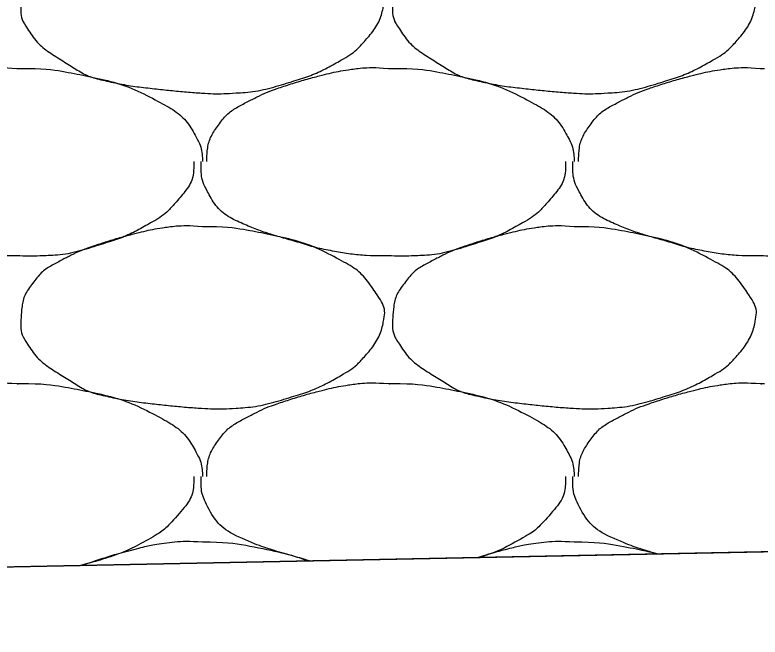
# Model space of a CAD drawing. Extents: x 1373719 to 1374161, y 379835 to 380167.
# Drawn here: x 1373947.758 to 1373948.682, y 380058.646 to 380059.416 of the extents above; entities that cross this region are included whole.
import ezdxf

# ---------------------------------------------------------------- set-up
doc = ezdxf.new("R2010")
doc.units = 0
doc.layers.add('Aggregate Base Course', color=7, linetype='Continuous')
doc.layers.add('SIGNATURE', color=7, linetype='Continuous')

msp = doc.modelspace()

# ---------------------------------------------------------------- linework, layer by layer
msp.add_line((1373964.73412, 380059.07229), (1373943.39751, 380058.64556))
at = {"layer": 'Aggregate Base Course'}
for points, degree in [([(1373947.99081, 380059.54462), (1373948.01717, 380059.54498), (1373948.04362, 380059.54101), (1373948.07001, 380059.53562), (1373948.10223, 380059.52904), (1373948.13192, 380059.51924), (1373948.16181, 380059.50322), (1373948.18174, 380059.49254), (1373948.19538, 380059.47807), (1373948.20861, 380059.45822), (1373948.2143, 380059.44968), (1373948.21736, 380059.43985), (1373948.21581, 380059.43122), (1373948.21277, 380059.41432), (1373948.20396, 380059.39753), (1373948.19061, 380059.38262), (1373948.18217, 380059.3732), (1373948.17385, 380059.36685), (1373948.16361, 380059.36102), (1373948.14547, 380059.35071), (1373948.12759, 380059.34207), (1373948.10781, 380059.33582), (1373948.08225, 380059.32775), (1373948.05673, 380059.32127), (1373948.03041, 380059.31962), (1373948.01722, 380059.3188), (1373948.00397, 380059.31874), (1373947.99081, 380059.31962), (1373947.97098, 380059.32094), (1373947.9512, 380059.32285), (1373947.93141, 380059.32502), (1373947.90961, 380059.32741), (1373947.8881, 380059.33085), (1373947.86661, 380059.33582), (1373947.84895, 380059.3399), (1373947.83378, 380059.34934), (1373947.81801, 380059.35922), (1373947.80013, 380059.37042), (1373947.78561, 380059.38134), (1373947.77301, 380059.40062), (1373947.76653, 380059.41053), (1373947.76523, 380059.42114), (1373947.76581, 380059.43122), (1373947.76665, 380059.44582), (1373947.76972, 380059.46053), (1373947.78021, 380059.47442), (1373947.79082, 380059.48848), (1373947.80237, 380059.49601), (1373947.81621, 380059.50322), (1373947.82805, 380059.5094), (1373947.83968, 380059.51519), (1373947.85221, 380059.51942), (1373947.87009, 380059.52546), (1373947.88794, 380059.53086), (1373947.90621, 380059.53562), (1373947.91753, 380059.53857), (1373947.92885, 380059.54101), (1373947.94041, 380059.54282), (1373947.95708, 380059.54543), (1373947.9741, 380059.54606), (1373947.99081, 380059.54462)], 3), ([(1373948.45161, 380059.54462), (1373948.47797, 380059.54498), (1373948.50442, 380059.54101), (1373948.53081, 380059.53562), (1373948.56303, 380059.52904), (1373948.59272, 380059.51924), (1373948.62261, 380059.50322), (1373948.64254, 380059.49254), (1373948.65618, 380059.47807), (1373948.66941, 380059.45822), (1373948.6751, 380059.44968), (1373948.67816, 380059.43985), (1373948.67661, 380059.43122), (1373948.67357, 380059.41432), (1373948.66476, 380059.39753), (1373948.65141, 380059.38262), (1373948.64297, 380059.3732), (1373948.63465, 380059.36685), (1373948.62441, 380059.36102), (1373948.60627, 380059.35071), (1373948.58839, 380059.34207), (1373948.56861, 380059.33582), (1373948.54305, 380059.32775), (1373948.51753, 380059.32127), (1373948.49121, 380059.31962), (1373948.47802, 380059.3188), (1373948.46477, 380059.31874), (1373948.45161, 380059.31962), (1373948.43178, 380059.32094), (1373948.412, 380059.32285), (1373948.39221, 380059.32502), (1373948.37041, 380059.32741), (1373948.3489, 380059.33085), (1373948.32741, 380059.33582), (1373948.30975, 380059.3399), (1373948.29458, 380059.34934), (1373948.27881, 380059.35922), (1373948.26093, 380059.37042), (1373948.24641, 380059.38134), (1373948.23381, 380059.40062), (1373948.22733, 380059.41053), (1373948.22603, 380059.42114), (1373948.22661, 380059.43122), (1373948.22745, 380059.44582), (1373948.23052, 380059.46053), (1373948.24101, 380059.47442), (1373948.25162, 380059.48848), (1373948.26317, 380059.49601), (1373948.27701, 380059.50322), (1373948.28885, 380059.5094), (1373948.30048, 380059.51519), (1373948.31301, 380059.51942), (1373948.33089, 380059.52546), (1373948.34874, 380059.53086), (1373948.36701, 380059.53562), (1373948.37833, 380059.53857), (1373948.38965, 380059.54101), (1373948.40121, 380059.54282), (1373948.41788, 380059.54543), (1373948.4349, 380059.54606), (1373948.45161, 380059.54462)], 3), ([(1373947.53541, 380059.23502), (1373947.53543, 380059.23562), (1373947.53539, 380059.23622), (1373947.53541, 380059.23682), (1373947.53574, 380059.252), (1373947.54002, 380059.26657), (1373947.54981, 380059.28002), (1373947.55971, 380059.29364), (1373947.57197, 380059.30161), (1373947.58581, 380059.30882), (1373947.59765, 380059.315), (1373947.60928, 380059.32079), (1373947.62181, 380059.32502), (1373947.63969, 380059.33106), (1373947.65754, 380059.33646), (1373947.67581, 380059.34122), (1373947.68713, 380059.34417), (1373947.69845, 380059.34661), (1373947.71001, 380059.34842), (1373947.72668, 380059.35103), (1373947.7437, 380059.35166), (1373947.76041, 380059.35022)], 3), ([(1373947.76041, 380059.35022), (1373947.7622, 380059.35012), (1373947.76401, 380059.35033), (1373947.76581, 380059.35022)], 2), ([(1373947.76581, 380059.35022), (1373947.79217, 380059.35058), (1373947.81862, 380059.34661), (1373947.84501, 380059.34122), (1373947.87723, 380059.33464), (1373947.90692, 380059.32484), (1373947.93681, 380059.30882), (1373947.95674, 380059.29814), (1373947.97265, 380059.28423), (1373947.98361, 380059.26382), (1373947.98832, 380059.25504), (1373947.99008, 380059.24611), (1373947.99081, 380059.23682), (1373947.99085, 380059.23622), (1373947.99092, 380059.23561), (1373947.99081, 380059.23502)], 3), ([(1373947.99621, 380059.23502), (1373947.99623, 380059.23562), (1373947.99619, 380059.23622), (1373947.99621, 380059.23682), (1373947.99654, 380059.252), (1373948.00082, 380059.26657), (1373948.01061, 380059.28002), (1373948.02051, 380059.29364), (1373948.03277, 380059.30161), (1373948.04661, 380059.30882), (1373948.05845, 380059.315), (1373948.07008, 380059.32079), (1373948.08261, 380059.32502), (1373948.10049, 380059.33106), (1373948.11834, 380059.33646), (1373948.13661, 380059.34122), (1373948.14793, 380059.34417), (1373948.15925, 380059.34661), (1373948.17081, 380059.34842), (1373948.18748, 380059.35103), (1373948.2045, 380059.35166), (1373948.22121, 380059.35022)], 3), ([(1373948.22121, 380059.35022), (1373948.223, 380059.35012), (1373948.22481, 380059.35033), (1373948.22661, 380059.35022)], 2), ([(1373948.22661, 380059.35022), (1373948.25297, 380059.35058), (1373948.27942, 380059.34661), (1373948.30581, 380059.34122), (1373948.33803, 380059.33464), (1373948.36772, 380059.32484), (1373948.39761, 380059.30882), (1373948.41754, 380059.29814), (1373948.43345, 380059.28423), (1373948.44441, 380059.26382), (1373948.44912, 380059.25504), (1373948.45088, 380059.24611), (1373948.45161, 380059.23682), (1373948.45165, 380059.23622), (1373948.45172, 380059.23561), (1373948.45161, 380059.23502)], 3), ([(1373948.45701, 380059.23502), (1373948.45703, 380059.23562), (1373948.45699, 380059.23622), (1373948.45701, 380059.23682), (1373948.45734, 380059.252), (1373948.46162, 380059.26657), (1373948.47141, 380059.28002), (1373948.48131, 380059.29364), (1373948.49357, 380059.30161), (1373948.50741, 380059.30882), (1373948.51925, 380059.315), (1373948.53088, 380059.32079), (1373948.54341, 380059.32502), (1373948.56129, 380059.33106), (1373948.57914, 380059.33646), (1373948.59741, 380059.34122), (1373948.60873, 380059.34417), (1373948.62005, 380059.34661), (1373948.63161, 380059.34842), (1373948.64828, 380059.35103), (1373948.6653, 380059.35166), (1373948.68201, 380059.35022)], 3), ([(1373948.68201, 380059.35022), (1373948.6838, 380059.35012), (1373948.68561, 380059.35033), (1373948.68741, 380059.35022)], 2), ([(1373947.76041, 380059.11802), (1373947.75801, 380059.11802), (1373947.75561, 380059.11802), (1373947.75321, 380059.11802), (1373947.73332, 380059.11802), (1373947.71352, 380059.11988), (1373947.69381, 380059.12342), (1373947.67278, 380059.1272), (1373947.65272, 380059.13362), (1373947.63226, 380059.1395), (1373947.6146, 380059.14457), (1373947.59752, 380059.15027), (1373947.58041, 380059.15762), (1373947.56135, 380059.16581), (1373947.54549, 380059.17961), (1373947.53541, 380059.19902), (1373947.53022, 380059.209), (1373947.52821, 380059.21914), (1373947.52821, 380059.22962), (1373947.52821, 380059.23142), (1373947.52821, 380059.23322), (1373947.52821, 380059.23502)], 3), ([(1373947.98001, 380059.23502), (1373947.98005, 380059.23322), (1373947.98007, 380059.23142), (1373947.98001, 380059.22962), (1373947.97934, 380059.21138), (1373947.96776, 380059.19556), (1373947.95481, 380059.18102), (1373947.94662, 380059.17183), (1373947.93805, 380059.16525), (1373947.92781, 380059.15942), (1373947.90967, 380059.14911), (1373947.89179, 380059.14047), (1373947.87201, 380059.13422), (1373947.84645, 380059.12615), (1373947.82096, 380059.11905), (1373947.79461, 380059.11802), (1373947.78321, 380059.11758), (1373947.77179, 380059.11751), (1373947.76041, 380059.11802)], 3), ([(1373948.22121, 380059.11802), (1373948.21881, 380059.11802), (1373948.21641, 380059.11802), (1373948.21401, 380059.11802), (1373948.19412, 380059.11802), (1373948.17432, 380059.11988), (1373948.15461, 380059.12342), (1373948.13358, 380059.1272), (1373948.11352, 380059.13362), (1373948.09306, 380059.1395), (1373948.0754, 380059.14457), (1373948.05832, 380059.15027), (1373948.04121, 380059.15762), (1373948.02215, 380059.16581), (1373948.00629, 380059.17961), (1373947.99621, 380059.19902), (1373947.99102, 380059.209), (1373947.98901, 380059.21914), (1373947.98901, 380059.22962), (1373947.98901, 380059.23142), (1373947.98901, 380059.23322), (1373947.98901, 380059.23502)], 3), ([(1373948.44081, 380059.23502), (1373948.44085, 380059.23322), (1373948.44087, 380059.23142), (1373948.44081, 380059.22962), (1373948.44014, 380059.21138), (1373948.42856, 380059.19556), (1373948.41561, 380059.18102), (1373948.40742, 380059.17183), (1373948.39885, 380059.16525), (1373948.38861, 380059.15942), (1373948.37047, 380059.14911), (1373948.35259, 380059.14047), (1373948.33281, 380059.13422), (1373948.30725, 380059.12615), (1373948.28176, 380059.11905), (1373948.25541, 380059.11802), (1373948.24401, 380059.11758), (1373948.23259, 380059.11751), (1373948.22121, 380059.11802)], 3), ([(1373948.68201, 380059.11802), (1373948.67961, 380059.11802), (1373948.67721, 380059.11802), (1373948.67481, 380059.11802), (1373948.65492, 380059.11802), (1373948.63512, 380059.11988), (1373948.61541, 380059.12342), (1373948.59438, 380059.1272), (1373948.57432, 380059.13362), (1373948.55386, 380059.1395), (1373948.5362, 380059.14457), (1373948.51912, 380059.15027), (1373948.50201, 380059.15762), (1373948.48295, 380059.16581), (1373948.46709, 380059.17961), (1373948.45701, 380059.19902), (1373948.45182, 380059.209), (1373948.44981, 380059.21914), (1373948.44981, 380059.22962), (1373948.44981, 380059.23142), (1373948.44981, 380059.23322), (1373948.44981, 380059.23502)], 3), ([(1373948.90161, 380059.23502), (1373948.90165, 380059.23322), (1373948.90167, 380059.23142), (1373948.90161, 380059.22962), (1373948.90094, 380059.21138), (1373948.88936, 380059.19556), (1373948.87641, 380059.18102), (1373948.86822, 380059.17183), (1373948.85965, 380059.16525), (1373948.84941, 380059.15942), (1373948.83127, 380059.14911), (1373948.81339, 380059.14047), (1373948.79361, 380059.13422), (1373948.76805, 380059.12615), (1373948.74256, 380059.11905), (1373948.71621, 380059.11802), (1373948.70481, 380059.11758), (1373948.69339, 380059.11751), (1373948.68201, 380059.11802)], 3), ([(1373947.99081, 380059.15402), (1373948.01717, 380059.15438), (1373948.04362, 380059.15041), (1373948.07001, 380059.14502), (1373948.10223, 380059.13844), (1373948.13192, 380059.12864), (1373948.16181, 380059.11262), (1373948.18174, 380059.10194), (1373948.19538, 380059.08747), (1373948.20861, 380059.06762), (1373948.2143, 380059.05908), (1373948.21736, 380059.04925), (1373948.21581, 380059.04062), (1373948.21277, 380059.02372), (1373948.20396, 380059.00693), (1373948.19061, 380058.99202), (1373948.18217, 380058.9826), (1373948.17385, 380058.97625), (1373948.16361, 380058.97042), (1373948.14547, 380058.96011), (1373948.12759, 380058.95147), (1373948.10781, 380058.94522), (1373948.08225, 380058.93715), (1373948.05673, 380058.93067), (1373948.03041, 380058.92902), (1373948.01722, 380058.9282), (1373948.00397, 380058.92814), (1373947.99081, 380058.92902), (1373947.97098, 380058.93034), (1373947.9512, 380058.93225), (1373947.93141, 380058.93442), (1373947.90961, 380058.93681), (1373947.8881, 380058.94025), (1373947.86661, 380058.94522), (1373947.84895, 380058.9493), (1373947.83378, 380058.95874), (1373947.81801, 380058.96862), (1373947.80013, 380058.97982), (1373947.78561, 380058.99074), (1373947.77301, 380059.01002), (1373947.76653, 380059.01993), (1373947.76523, 380059.03054), (1373947.76581, 380059.04062), (1373947.76665, 380059.05522), (1373947.76972, 380059.06993), (1373947.78021, 380059.08382), (1373947.79082, 380059.09788), (1373947.80237, 380059.10541), (1373947.81621, 380059.11262), (1373947.82805, 380059.1188), (1373947.83968, 380059.12459), (1373947.85221, 380059.12882), (1373947.87009, 380059.13486), (1373947.88794, 380059.14026), (1373947.90621, 380059.14502), (1373947.91753, 380059.14797), (1373947.92885, 380059.15041), (1373947.94041, 380059.15222), (1373947.95708, 380059.15483), (1373947.9741, 380059.15546), (1373947.99081, 380059.15402)], 3), ([(1373948.45161, 380059.15402), (1373948.47797, 380059.15438), (1373948.50442, 380059.15041), (1373948.53081, 380059.14502), (1373948.56303, 380059.13844), (1373948.59272, 380059.12864), (1373948.62261, 380059.11262), (1373948.64254, 380059.10194), (1373948.65618, 380059.08747), (1373948.66941, 380059.06762), (1373948.6751, 380059.05908), (1373948.67816, 380059.04925), (1373948.67661, 380059.04062), (1373948.67357, 380059.02372), (1373948.66476, 380059.00693), (1373948.65141, 380058.99202), (1373948.64297, 380058.9826), (1373948.63465, 380058.97625), (1373948.62441, 380058.97042), (1373948.60627, 380058.96011), (1373948.58839, 380058.95147), (1373948.56861, 380058.94522), (1373948.54305, 380058.93715), (1373948.51753, 380058.93067), (1373948.49121, 380058.92902), (1373948.47802, 380058.9282), (1373948.46477, 380058.92814), (1373948.45161, 380058.92902), (1373948.43178, 380058.93034), (1373948.412, 380058.93225), (1373948.39221, 380058.93442), (1373948.37041, 380058.93681), (1373948.3489, 380058.94025), (1373948.32741, 380058.94522), (1373948.30975, 380058.9493), (1373948.29458, 380058.95874), (1373948.27881, 380058.96862), (1373948.26093, 380058.97982), (1373948.24641, 380058.99074), (1373948.23381, 380059.01002), (1373948.22733, 380059.01993), (1373948.22603, 380059.03054), (1373948.22661, 380059.04062), (1373948.22745, 380059.05522), (1373948.23052, 380059.06993), (1373948.24101, 380059.08382), (1373948.25162, 380059.09788), (1373948.26317, 380059.10541), (1373948.27701, 380059.11262), (1373948.28885, 380059.1188), (1373948.30048, 380059.12459), (1373948.31301, 380059.12882), (1373948.33089, 380059.13486), (1373948.34874, 380059.14026), (1373948.36701, 380059.14502), (1373948.37833, 380059.14797), (1373948.38965, 380059.15041), (1373948.40121, 380059.15222), (1373948.41788, 380059.15483), (1373948.4349, 380059.15546), (1373948.45161, 380059.15402)], 3), ([(1373947.53541, 380058.84442), (1373947.53543, 380058.84502), (1373947.53539, 380058.84562), (1373947.53541, 380058.84622), (1373947.53574, 380058.8614), (1373947.54002, 380058.87597), (1373947.54981, 380058.88942), (1373947.55971, 380058.90304), (1373947.57197, 380058.91101), (1373947.58581, 380058.91822), (1373947.59765, 380058.9244), (1373947.60928, 380058.93019), (1373947.62181, 380058.93442), (1373947.63969, 380058.94046), (1373947.65754, 380058.94586), (1373947.67581, 380058.95062), (1373947.68713, 380058.95357), (1373947.69845, 380058.95601), (1373947.71001, 380058.95782), (1373947.72668, 380058.96043), (1373947.7437, 380058.96106), (1373947.76041, 380058.95962)], 3), ([(1373947.76041, 380058.95962), (1373947.7622, 380058.95952), (1373947.76401, 380058.95973), (1373947.76581, 380058.95962)], 2), ([(1373947.76581, 380058.95962), (1373947.79217, 380058.95998), (1373947.81862, 380058.95601), (1373947.84501, 380058.95062), (1373947.87723, 380058.94404), (1373947.90692, 380058.93424), (1373947.93681, 380058.91822), (1373947.95674, 380058.90754), (1373947.97265, 380058.89363), (1373947.98361, 380058.87322), (1373947.98832, 380058.86444), (1373947.99008, 380058.85551), (1373947.99081, 380058.84622), (1373947.99085, 380058.84562), (1373947.99092, 380058.84501), (1373947.99081, 380058.84442)], 3), ([(1373947.99621, 380058.84442), (1373947.99623, 380058.84502), (1373947.99619, 380058.84562), (1373947.99621, 380058.84622), (1373947.99654, 380058.8614), (1373948.00082, 380058.87597), (1373948.01061, 380058.88942), (1373948.02051, 380058.90304), (1373948.03277, 380058.91101), (1373948.04661, 380058.91822), (1373948.05845, 380058.9244), (1373948.07008, 380058.93019), (1373948.08261, 380058.93442), (1373948.10049, 380058.94046), (1373948.11834, 380058.94586), (1373948.13661, 380058.95062), (1373948.14793, 380058.95357), (1373948.15925, 380058.95601), (1373948.17081, 380058.95782), (1373948.18748, 380058.96043), (1373948.2045, 380058.96106), (1373948.22121, 380058.95962)], 3), ([(1373948.22121, 380058.95962), (1373948.223, 380058.95952), (1373948.22481, 380058.95973), (1373948.22661, 380058.95962)], 2), ([(1373948.22661, 380058.95962), (1373948.25297, 380058.95998), (1373948.27942, 380058.95601), (1373948.30581, 380058.95062), (1373948.33803, 380058.94404), (1373948.36772, 380058.93424), (1373948.39761, 380058.91822), (1373948.41754, 380058.90754), (1373948.43345, 380058.89363), (1373948.44441, 380058.87322), (1373948.44912, 380058.86444), (1373948.45088, 380058.85551), (1373948.45161, 380058.84622), (1373948.45165, 380058.84562), (1373948.45172, 380058.84501), (1373948.45161, 380058.84442)], 3), ([(1373948.45701, 380058.84442), (1373948.45703, 380058.84502), (1373948.45699, 380058.84562), (1373948.45701, 380058.84622), (1373948.45734, 380058.8614), (1373948.46162, 380058.87597), (1373948.47141, 380058.88942), (1373948.48131, 380058.90304), (1373948.49357, 380058.91101), (1373948.50741, 380058.91822), (1373948.51925, 380058.9244), (1373948.53088, 380058.93019), (1373948.54341, 380058.93442), (1373948.56129, 380058.94046), (1373948.57914, 380058.94586), (1373948.59741, 380058.95062), (1373948.60873, 380058.95357), (1373948.62005, 380058.95601), (1373948.63161, 380058.95782), (1373948.64828, 380058.96043), (1373948.6653, 380058.96106), (1373948.68201, 380058.95962)], 3), ([(1373948.68201, 380058.95962), (1373948.6838, 380058.95952), (1373948.68561, 380058.95973), (1373948.68741, 380058.95962)], 2), ([(1373947.98001, 380058.84442), (1373947.98005, 380058.84262), (1373947.98007, 380058.84082), (1373947.97934, 380058.82078), (1373947.96776, 380058.80496), (1373947.94662, 380058.78123), (1373947.93805, 380058.77465), (1373947.90967, 380058.75851), (1373947.89179, 380058.74987), (1373947.86137, 380058.74026), (1373947.85074, 380058.73707), (1373947.84005, 380058.73441)], 3), ([(1373948.12357, 380058.74008), (1373948.11339, 380058.74289), (1373948.10328, 380058.74596), (1373948.0754, 380058.75397), (1373948.05832, 380058.75967), (1373948.02215, 380058.77521), (1373948.00629, 380058.78901), (1373947.99102, 380058.8184), (1373947.98901, 380058.82854), (1373947.98901, 380058.84082), (1373947.98901, 380058.84262), (1373947.98901, 380058.84442)], 3), ([(1373948.44081, 380058.84442), (1373948.44085, 380058.84262), (1373948.44087, 380058.84082), (1373948.44014, 380058.82078), (1373948.42856, 380058.80496), (1373948.40742, 380058.78123), (1373948.39885, 380058.77465), (1373948.37113, 380058.75888), (1373948.35389, 380058.7505), (1373948.33495, 380058.74431)], 3), ([(1373948.55454, 380058.7487), (1373948.55432, 380058.74877), (1373948.55409, 380058.74883), (1373948.5362, 380058.75397), (1373948.51912, 380058.75967), (1373948.48295, 380058.77521), (1373948.46709, 380058.78901), (1373948.45182, 380058.8184), (1373948.44981, 380058.82854), (1373948.44981, 380058.84082), (1373948.44981, 380058.84262), (1373948.44981, 380058.84442)], 3), ([(1373947.84218, 380058.73445), (1373947.84547, 380058.73581), (1373947.84881, 380058.73707), (1373947.87009, 380058.74426), (1373947.88794, 380058.74966), (1373947.91753, 380058.75737), (1373947.92885, 380058.75981), (1373947.95708, 380058.76423), (1373947.9741, 380058.76486), (1373947.99081, 380058.76342)], 3), ([(1373947.99081, 380058.76342), (1373948.01717, 380058.76378), (1373948.04362, 380058.75981), (1373948.08782, 380058.75078), (1373948.10487, 380058.74616), (1373948.1216, 380058.74004)], 3), ([(1373948.33152, 380058.74424), (1373948.34325, 380058.74791), (1373948.35504, 380058.7513), (1373948.37833, 380058.75737), (1373948.38965, 380058.75981), (1373948.41788, 380058.76423), (1373948.4349, 380058.76486), (1373948.45161, 380058.76342)], 3), ([(1373948.45161, 380058.76342), (1373948.47797, 380058.76378), (1373948.50442, 380058.75981), (1373948.53902, 380058.75274), (1373948.54707, 380058.75086), (1373948.555, 380058.74871)], 3)]:
    msp.add_open_spline(points, degree=degree, dxfattribs=at)
at = {"layer": 'SIGNATURE'}
msp.add_lwpolyline([(1373943.39751, 380058.64556), (1373951.08236, 380058.79926), (1373950.5395, 380060.008), (1373949.88788, 380059.98213), (1373950.14863, 380060.24288), (1373949.71786, 380060.22565), (1373947.33919, 380059.63098)], close=True, dxfattribs=at)

doc.saveas('drawing.dxf')
